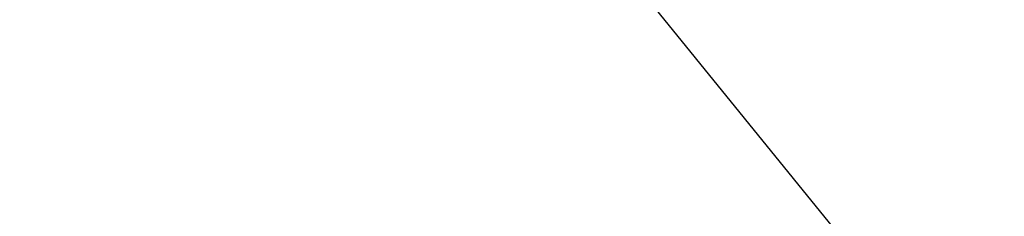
# Model space of a CAD drawing. Extents: x 0 to 362422, y 0 to 4201735.
# Tile 278 of 656: x 360216.439 to 360217.505, y 4200495.321 to 4200495.534. Entities that reach past the tile are written whole.
import ezdxf

# ---------------------------------------------------------------- set-up
doc = ezdxf.new("R2010")
doc.units = 0
doc.header["$LTSCALE"] = 0.5
doc.header["$MEASUREMENT"] = 0
doc.layers.add('(014) Водопровод', color=5, linetype='ИК_Водопровод -------в--------')
doc.layers.add('.', color=7, linetype='Continuous', lineweight=15)
doc.linetypes.add('ИК_Водопровод -------в--------', pattern='A,9,-0.6,["В",Standard,S=1.2,R=0,X=0,Y=-0.6],-1.2', length=10.8)

# ---------------------------------------------------------------- blocks, each defined once
blk = doc.blocks.new('gergrgrre')
at = {"layer": '(014) Водопровод', "flags": 128}
blk.add_lwpolyline([(360036.4378, 4200773.0145), (360047.0977, 4200750.3105), (360089.7596, 4200681.101), (360107.6188, 4200655.7963), (360141.8255, 4200594.0387), (360149.3453, 4200579.9984), (360206.507, 4200508.6105), (360230.262, 4200479.3873), (360306.2812, 4200388.525), (360409.1536, 4200291.5533), (360456.1144, 4200244.1908), (360490.7928, 4200199.3371)], dxfattribs=at)

msp = doc.modelspace()

# ---------------------------------------------------------------- hatches: boundary and pattern name
at = {"layer": '.', "ltscale": 0.149071}
h = msp.add_hatch(color=256, dxfattribs=at)
h.dxf.hatch_style = 1
h.set_gradient(color1=(255, 255, 255), tint=1)
h.paths.add_polyline_path([(359890.2408, 4200063.4759), (362234.445, 4200063.4759), (362234.349, 4201313.8917), (359890.2408, 4201328.8911)], flags=17)
h.paths.add_polyline_path([(359890.2408, 4200063.4759), (362234.445, 4200063.4759), (362234.445, 4201313.8911), (359890.2408, 4201328.8911)], flags=17)

# ---------------------------------------------------------------- block references
at = {"linetype": 'Continuous'}
msp.add_blockref('gergrgrre', (0, 0), dxfattribs=at)

doc.saveas('drawing.dxf')
